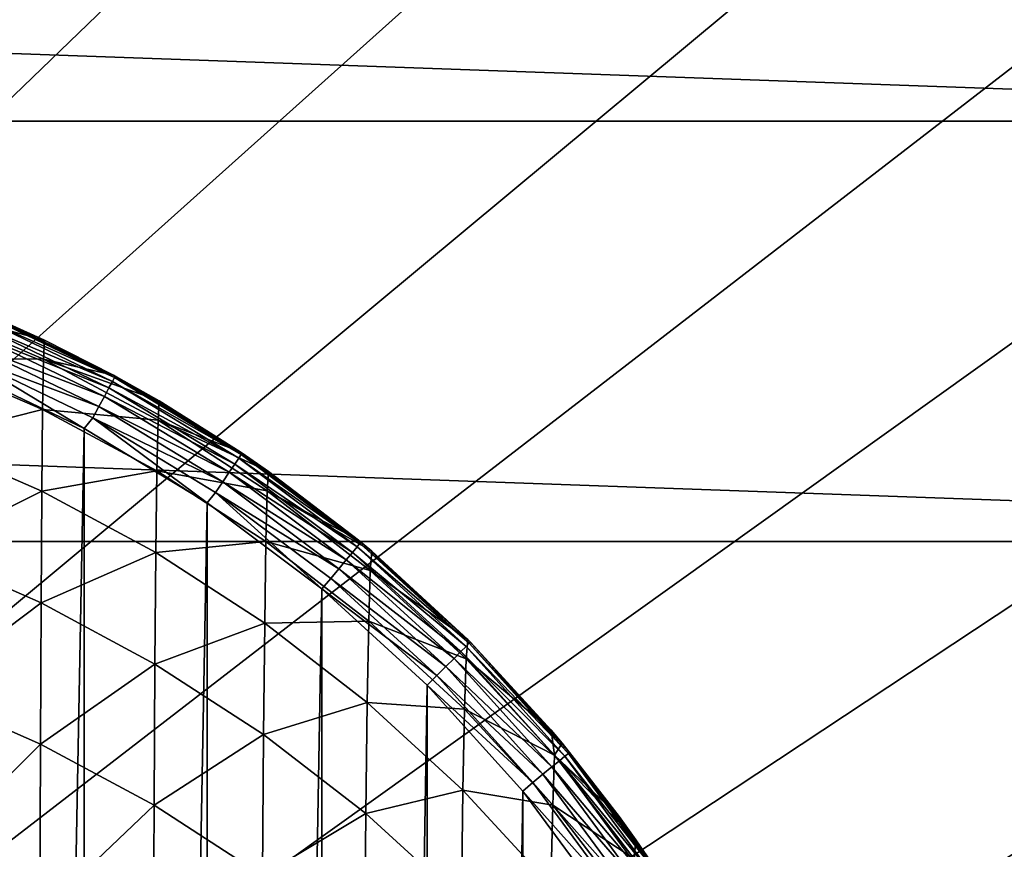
# Model space of a CAD drawing. Header units: metres. Extents: x -22 to 72, y -237 to 23.
# Tile 269 of 363: x 12.72 to 15.96, y 9.77 to 12.5. Entities that reach past the tile are written whole.
import ezdxf

# ---------------------------------------------------------------- set-up
doc = ezdxf.new("R2010")
doc.units = ezdxf.units.M
doc.layers.add('solid_509588_MEDIA_SW0001', color=7, linetype='CONTINUOUS')

msp = doc.modelspace()

# ---------------------------------------------------------------- linework, layer by layer
at = {"layer": 'solid_509588_MEDIA_SW0001'}
for points in [[(13.261327, 15.935143, 132.530869), (12.670495, 16.408842, 132.530869), (0, 0, 132.892746)], [(13.834463, 15.440181, 132.530869), (13.261327, 15.935143, 132.530869), (0, 0, 132.892746)], [(14.38914, 14.924617, 132.530869), (13.834463, 15.440181, 132.530869), (0, 0, 132.892746)], [(14.924617, 14.38914, 132.530869), (14.38914, 14.924617, 132.530869), (0, 0, 132.892746)], [(15.440181, 13.834463, 132.530869), (14.924617, 14.38914, 132.530869), (0, 0, 132.892746)], [(15.935143, 13.261327, 132.530869), (15.440181, 13.834463, 132.530869), (0, 0, 132.892746)], [(-18.928516, 12.163916), (-18.011908, 13.484106), (18.928516, 12.163916)], [(-18.011908, 13.484106), (18.011908, 13.484106), (18.928516, 12.163916)], [(16.408842, 12.670496, 132.530869), (15.935143, 13.261327, 132.530869), (0, 0, 132.892746)], [(16.860647, 12.062758, 132.530869), (16.408842, 12.670496, 132.530869), (0, 0, 132.892746)], [(-19.747696, 10.783265), (-18.928516, 12.163916), (19.747696, 10.783265)], [(-18.928516, 12.163916), (18.928516, 12.163916), (19.747696, 10.783265)], [(17.289955, 11.438926, 132.530869), (16.860647, 12.062758, 132.530869), (0, 0, 132.892746)], [(12.412007, 11.550371, 247.592575), (12.410082, 11.385466, 249.724533), (12.802687, 11.382762, 247.599503)], [(12.412007, 11.550371, 247.592575), (12.805762, 11.444906, 245.443756), (12.593472, 11.540006, 245.443756)], [(12.412007, 11.550371, 247.592575), (12.802687, 11.382762, 247.599503), (12.805762, 11.444906, 245.443756)], [(12.591951, 11.51924, 133.057129), (13.029396, 11.30902, 133.057129), (12.582692, 11.497292, 133.019165)], [(12.597691, 11.532843, 133.099472), (13.036431, 11.322, 133.099472), (12.591951, 11.51924, 133.057129)], [(13.036431, 11.322, 133.099472), (13.029396, 11.30902, 133.057129), (12.591951, 11.51924, 133.057129)], [(12.593472, 11.540006, 245.443756), (12.805762, 11.444906, 245.443756), (12.599621, 11.537416, 133.143753)], [(12.597691, 11.532843, 133.099472), (12.599621, 11.537416, 133.143753), (13.038797, 11.326364, 133.143753)], [(12.597691, 11.532843, 133.099472), (13.038797, 11.326364, 133.143753), (13.036431, 11.322, 133.099472)], [(13.032617, 11.329708, 245.443756), (13.038797, 11.326364, 133.143753), (12.599621, 11.537416, 133.143753)], [(12.805762, 11.444906, 245.443756), (13.032617, 11.329708, 245.443756), (12.599621, 11.537416, 133.143753)], [(12.582692, 11.497292, 133.019165), (13.018044, 11.288077, 133.019165), (12.570376, 11.468102, 132.987442)], [(13.029396, 11.30902, 133.057129), (13.018044, 11.288077, 133.019165), (12.582692, 11.497292, 133.019165)], [(12.570376, 11.468102, 132.987442), (13.002946, 11.260224, 132.987442), (12.555625, 11.433135, 132.963577)], [(13.018044, 11.288077, 133.019165), (13.002946, 11.260224, 132.987442), (12.570376, 11.468102, 132.987442)], [(17.696192, 10.79983, 132.530869), (17.289955, 11.438926, 132.530869), (0, 0, 132.892746)], [(12.555625, 11.433135, 132.963577), (12.98486, 11.226859, 132.963577), (12.539177, 11.39415, 132.948761)], [(13.002946, 11.260224, 132.987442), (12.98486, 11.226859, 132.963577), (12.555625, 11.433135, 132.963577)], [(12.802687, 11.382762, 247.599503), (13.032617, 11.329708, 245.443756), (12.805762, 11.444906, 245.443756)], [(12.410082, 11.385466, 249.724533), (12.408297, 11.118712, 251.836533), (12.79998, 11.21667, 249.736481)], [(12.410082, 11.385466, 249.724533), (12.79998, 11.21667, 249.736481), (12.802687, 11.382762, 247.599503)], [(12.539177, 11.39415, 132.948761), (12.936604, 11.154259, 132.943756), (12.511848, 11.357363, 132.943756)], [(12.539177, 11.39415, 132.948761), (12.964696, 11.18966, 132.948761), (12.936604, 11.154259, 132.943756)], [(12.98486, 11.226859, 132.963577), (12.964696, 11.18966, 132.948761), (12.539177, 11.39415, 132.948761)], [(12.511848, 11.357363, 132.943756), (12.936604, 11.154259, 132.943756), (12.511853, -11.357361, 132.943756)], [(12.802687, 11.382762, 247.599503), (12.79998, 11.21667, 249.736481), (13.17904, 11.18228, 247.606049)], [(12.802687, 11.382762, 247.599503), (13.182797, 11.2452, 245.443726), (13.032617, 11.329708, 245.443756)], [(12.802687, 11.382762, 247.599503), (13.17904, 11.18228, 247.606049), (13.182797, 11.2452, 245.443726)], [(13.036431, 11.322, 133.099472), (13.452567, 11.069452, 133.099472), (13.029396, 11.30902, 133.057129)], [(13.032617, 11.329708, 245.443756), (13.182797, 11.2452, 245.443726), (13.038797, 11.326364, 133.143753)], [(13.036431, 11.322, 133.099472), (13.038797, 11.326364, 133.143753), (13.455346, 11.073565, 133.143753)], [(13.036431, 11.322, 133.099472), (13.455346, 11.073565, 133.143753), (13.452567, 11.069452, 133.099472)], [(13.448627, 11.078098, 245.443756), (13.455346, 11.073565, 133.143753), (13.038797, 11.326364, 133.143753)], [(13.182797, 11.2452, 245.443726), (13.448627, 11.078098, 245.443756), (13.038797, 11.326364, 133.143753)], [(13.018044, 11.288077, 133.019165), (13.430964, 11.03748, 133.019165), (13.002946, 11.260224, 132.987442)], [(13.029396, 11.30902, 133.057129), (13.444302, 11.057219, 133.057129), (13.018044, 11.288077, 133.019165)], [(13.444302, 11.057219, 133.057129), (13.430964, 11.03748, 133.019165), (13.018044, 11.288077, 133.019165)], [(13.452567, 11.069452, 133.099472), (13.444302, 11.057219, 133.057129), (13.029396, 11.30902, 133.057129)], [(13.002946, 11.260224, 132.987442), (13.413227, 11.01123, 132.987442), (12.98486, 11.226859, 132.963577)], [(13.430964, 11.03748, 133.019165), (13.413227, 11.01123, 132.987442), (13.002946, 11.260224, 132.987442)], [(12.98486, 11.226859, 132.963577), (13.39198, 10.979783, 132.963577), (12.964696, 11.18966, 132.948761)], [(13.413227, 11.01123, 132.987442), (13.39198, 10.979783, 132.963577), (12.98486, 11.226859, 132.963577)], [(13.17904, 11.18228, 247.606049), (13.448627, 11.078098, 245.443756), (13.182797, 11.2452, 245.443726)], [(12.408297, 11.118712, 251.836533), (12.797412, 10.949031, 251.851761), (12.79998, 11.21667, 249.736481)], [(12.79998, 11.21667, 249.736481), (12.797412, 10.949031, 251.851761), (13.175567, 11.015563, 249.747635)], [(12.79998, 11.21667, 249.736481), (13.175567, 11.015563, 249.747635), (13.17904, 11.18228, 247.606049)], [(12.964696, 11.18966, 132.948761), (13.339938, 10.910168, 132.943756), (12.936604, 11.154259, 132.943756)], [(12.964696, 11.18966, 132.948761), (13.368291, 10.944723, 132.948761), (13.339938, 10.910168, 132.943756)], [(13.39198, 10.979783, 132.963577), (13.368291, 10.944723, 132.948761), (12.964696, 11.18966, 132.948761)], [(13.17904, 11.18228, 247.606049), (13.175567, 11.015563, 249.747635), (13.537783, 10.950203, 247.612198)], [(13.17904, 11.18228, 247.606049), (13.542196, 11.013538, 245.443832), (13.448627, 11.078098, 245.443756)], [(13.17904, 11.18228, 247.606049), (13.537783, 10.950203, 247.612198), (13.542196, 11.013538, 245.443832)], [(12.936604, 11.154259, 132.943756), (12.936608, -11.154256, 132.943756), (12.511853, -11.357361, 132.943756)], [(12.936604, 11.154259, 132.943756), (13.339938, 10.910168, 132.943756), (12.936608, -11.154256, 132.943756)], [(12.408297, 11.118712, 251.836533), (12.40664, 10.75236, 253.925552), (12.797412, 10.949031, 251.851761)], [(13.452567, 11.069452, 133.099472), (13.842144, 10.777598, 133.099472), (13.444302, 11.057219, 133.057129)], [(13.448627, 11.078098, 245.443756), (13.542196, 11.013538, 245.443832), (13.455346, 11.073565, 133.143753)], [(13.452567, 11.069452, 133.099472), (13.455346, 11.073565, 133.143753), (13.845311, 10.781423, 133.143753)], [(13.452567, 11.069452, 133.099472), (13.845311, 10.781423, 133.143753), (13.842144, 10.777598, 133.099472)], [(13.83702, 10.788274, 245.444382), (13.845311, 10.781423, 133.143753), (13.455346, 11.073565, 133.143753)], [(13.542196, 11.013538, 245.443832), (13.83702, 10.788274, 245.444382), (13.455346, 11.073565, 133.143753)], [(13.430964, 11.03748, 133.019165), (13.817533, 10.747882, 133.019165), (13.413227, 11.01123, 132.987442)], [(13.444302, 11.057219, 133.057129), (13.832727, 10.766229, 133.057129), (13.430964, 11.03748, 133.019165)], [(13.832727, 10.766229, 133.057129), (13.817533, 10.747882, 133.019165), (13.430964, 11.03748, 133.019165)], [(13.842144, 10.777598, 133.099472), (13.832727, 10.766229, 133.057129), (13.444302, 11.057219, 133.057129)], [(12.797412, 10.949031, 251.851761), (13.172223, 10.747618, 251.865692), (13.175567, 11.015563, 249.747635)], [(13.175567, 11.015563, 249.747635), (13.172223, 10.747618, 251.865692), (13.533597, 10.783387, 249.757843)], [(13.175567, 11.015563, 249.747635), (13.533597, 10.783387, 249.757843), (13.537783, 10.950203, 247.612198)], [(13.413227, 11.01123, 132.987442), (13.797324, 10.723482, 132.987442), (13.39198, 10.979783, 132.963577)], [(13.817533, 10.747882, 133.019165), (13.797324, 10.723482, 132.987442), (13.413227, 11.01123, 132.987442)], [(13.537783, 10.950203, 247.612198), (13.83702, 10.788274, 245.444382), (13.542196, 11.013538, 245.443832)], [(13.39198, 10.979783, 132.963577), (13.773117, 10.694253, 132.963577), (13.368291, 10.944723, 132.948761)], [(13.797324, 10.723482, 132.987442), (13.773117, 10.694253, 132.963577), (13.39198, 10.979783, 132.963577)], [(12.40664, 10.75236, 253.925552), (12.794973, 10.58212, 253.942383), (12.797412, 10.949031, 251.851761)], [(12.797412, 10.949031, 251.851761), (12.794973, 10.58212, 253.942383), (13.172223, 10.747618, 251.865692)], [(13.368291, 10.944723, 132.948761), (13.716635, 10.628305, 132.943756), (13.339938, 10.910168, 132.943756)], [(13.368291, 10.944723, 132.948761), (13.746128, 10.661666, 132.948761), (13.716635, 10.628305, 132.943756)], [(13.773117, 10.694253, 132.963577), (13.746128, 10.661666, 132.948761), (13.368291, 10.944723, 132.948761)], [(13.537783, 10.950203, 247.612198), (13.533597, 10.783387, 249.757843), (13.876024, 10.688169, 247.618195)], [(13.537783, 10.950203, 247.612198), (13.881073, 10.751521, 245.444519), (13.83702, 10.788274, 245.444382)], [(13.537783, 10.950203, 247.612198), (13.876024, 10.688169, 247.618195), (13.881073, 10.751521, 245.444519)], [(13.339938, 10.910168, 132.943756), (13.339944, -10.910164, 132.943756), (12.936608, -11.154256, 132.943756)], [(13.339938, 10.910168, 132.943756), (13.716635, 10.628305, 132.943756), (13.339944, -10.910164, 132.943756)], [(-20.466829, 9.346505), (-19.747696, 10.783265), (20.466829, 9.346505)], [(-19.747696, 10.783265), (19.747696, 10.783265), (20.466829, 9.346505)], [(18.078817, 10.146324, 132.530869), (17.696192, 10.79983, 132.530869), (0, 0, 132.892746)], [(13.172223, 10.747618, 251.865692), (13.52952, 10.515683, 251.878098), (13.533597, 10.783387, 249.757843)], [(13.533597, 10.783387, 249.757843), (13.52952, 10.515683, 251.878098), (13.871222, 10.521729, 249.767181)], [(13.533597, 10.783387, 249.757843), (13.871222, 10.521729, 249.767181), (13.876024, 10.688169, 247.618195)], [(13.842144, 10.777598, 133.099472), (14.201464, 10.449212, 133.099472), (13.832727, 10.766229, 133.057129)], [(13.83702, 10.788274, 245.444382), (13.881073, 10.751521, 245.444519), (13.845311, 10.781423, 133.143753)], [(13.842144, 10.777598, 133.099472), (13.845311, 10.781423, 133.143753), (14.204988, 10.452709, 133.143753)], [(13.842144, 10.777598, 133.099472), (14.204988, 10.452709, 133.143753), (14.201464, 10.449212, 133.099472)], [(14.196389, 10.461352, 245.446121), (14.204988, 10.452709, 133.143753), (13.845311, 10.781423, 133.143753)], [(13.881073, 10.751521, 245.444519), (14.196389, 10.461352, 245.446121), (13.845311, 10.781423, 133.143753)], [(12.40664, 10.75236, 253.925552), (12.405106, 10.288646, 255.988495), (12.794973, 10.58212, 253.942383)], [(12.794973, 10.58212, 253.942383), (13.168999, 10.380745, 253.957413), (13.172223, 10.747618, 251.865692)], [(13.172223, 10.747618, 251.865692), (13.168999, 10.380745, 253.957413), (13.52952, 10.515683, 251.878098)], [(13.817533, 10.747882, 133.019165), (14.174077, 10.422031, 133.019165), (13.797324, 10.723482, 132.987442)], [(13.832727, 10.766229, 133.057129), (14.190985, 10.438811, 133.057129), (13.817533, 10.747882, 133.019165)], [(14.190985, 10.438811, 133.057129), (14.174077, 10.422031, 133.019165), (13.817533, 10.747882, 133.019165)], [(14.201464, 10.449212, 133.099472), (14.190985, 10.438811, 133.057129), (13.832727, 10.766229, 133.057129)], [(13.876024, 10.688169, 247.618195), (14.196389, 10.461352, 245.446121), (13.881073, 10.751521, 245.444519)], [(13.797324, 10.723482, 132.987442), (14.151589, 10.399714, 132.987442), (13.773117, 10.694253, 132.963577)], [(14.174077, 10.422031, 133.019165), (14.151589, 10.399714, 132.987442), (13.797324, 10.723482, 132.987442)], [(13.773117, 10.694253, 132.963577), (14.124652, 10.372981, 132.963577), (13.746128, 10.661666, 132.948761)], [(14.151589, 10.399714, 132.987442), (14.124652, 10.372981, 132.963577), (13.773117, 10.694253, 132.963577)], [(13.876024, 10.688169, 247.618195), (13.871222, 10.521729, 249.767181), (14.191171, 10.398097, 247.624176)], [(13.876024, 10.688169, 247.618195), (14.191171, 10.398097, 247.624176), (14.196389, 10.461352, 245.446121)], [(13.746128, 10.661666, 132.948761), (14.094619, 10.343175, 132.948761), (13.716635, 10.628305, 132.943756)], [(14.124652, 10.372981, 132.963577), (14.094619, 10.343175, 132.948761), (13.746128, 10.661666, 132.948761)], [(13.716635, 10.628305, 132.943756), (13.71664, -10.628303, 132.943756), (13.339944, -10.910164, 132.943756)], [(13.716635, 10.628305, 132.943756), (14.063028, 10.311828, 132.943756), (13.71664, -10.628303, 132.943756)], [(14.094619, 10.343175, 132.948761), (14.063028, 10.311828, 132.943756), (13.716635, 10.628305, 132.943756)], [(12.405106, 10.288646, 255.988495), (12.792655, 10.1182, 256.005432), (12.794973, 10.58212, 253.942383)], [(12.794973, 10.58212, 253.942383), (12.792655, 10.1182, 256.005432), (13.168999, 10.380745, 253.957413)], [(13.168999, 10.380745, 253.957413), (13.525544, 10.149409, 253.970291), (13.52952, 10.515683, 251.878098)], [(13.52952, 10.515683, 251.878098), (13.525544, 10.149409, 253.970291), (13.866493, 10.254757, 251.888931)], [(13.52952, 10.515683, 251.878098), (13.866493, 10.254757, 251.888931), (13.871222, 10.521729, 249.767181)], [(13.871222, 10.521729, 249.767181), (13.866493, 10.254757, 251.888931), (14.185882, 10.232446, 249.775635)], [(13.871222, 10.521729, 249.767181), (14.185882, 10.232446, 249.775635), (14.191171, 10.398097, 247.624176)], [(14.201464, 10.449212, 133.099472), (14.527114, 10.087409, 133.099472), (14.190985, 10.438811, 133.057129)], [(14.191171, 10.398097, 247.624176), (14.470142, 10.163694, 245.448318), (14.196389, 10.461352, 245.446121)], [(14.196389, 10.461352, 245.446121), (14.470142, 10.163694, 245.448318), (14.204988, 10.452709, 133.143753)], [(14.201464, 10.449212, 133.099472), (14.204988, 10.452709, 133.143753), (14.530961, 10.090547, 133.143753)], [(14.201464, 10.449212, 133.099472), (14.530961, 10.090547, 133.143753), (14.527114, 10.087409, 133.099472)], [(14.506182, 10.120691, 245.448685), (14.530961, 10.090547, 133.143753), (14.204988, 10.452709, 133.143753)], [(14.470142, 10.163694, 245.448318), (14.506182, 10.120691, 245.448685), (14.204988, 10.452709, 133.143753)], [(14.174077, 10.422031, 133.019165), (14.497211, 10.063024, 133.019165), (14.151589, 10.399714, 132.987442)], [(14.190985, 10.438811, 133.057129), (14.515672, 10.078078, 133.057129), (14.174077, 10.422031, 133.019165)], [(14.515672, 10.078078, 133.057129), (14.497211, 10.063024, 133.019165), (14.174077, 10.422031, 133.019165)], [(14.527114, 10.087409, 133.099472), (14.515672, 10.078078, 133.057129), (14.190985, 10.438811, 133.057129)], [(12.792655, 10.1182, 256.005432), (13.165886, 9.917228, 256.019958), (13.168999, 10.380745, 253.957413)], [(13.168999, 10.380745, 253.957413), (13.165886, 9.917228, 256.019958), (13.525544, 10.149409, 253.970291)], [(14.151589, 10.399714, 132.987442), (14.472658, 10.043001, 132.987442), (14.124652, 10.372981, 132.963577)], [(14.497211, 10.063024, 133.019165), (14.472658, 10.043001, 132.987442), (14.151589, 10.399714, 132.987442)], [(14.191171, 10.398097, 247.624176), (14.185882, 10.232446, 249.775635), (14.480807, 10.082085, 247.63031)], [(14.191171, 10.398097, 247.624176), (14.480807, 10.082085, 247.63031), (14.470142, 10.163694, 245.448318)], [(14.124652, 10.372981, 132.963577), (14.443247, 10.019017, 132.963577), (14.094619, 10.343175, 132.948761)], [(14.472658, 10.043001, 132.987442), (14.443247, 10.019017, 132.963577), (14.124652, 10.372981, 132.963577)], [(14.094619, 10.343175, 132.948761), (14.410455, 9.992276, 132.948761), (14.063028, 10.311828, 132.943756)], [(14.443247, 10.019017, 132.963577), (14.410455, 9.992276, 132.948761), (14.094619, 10.343175, 132.948761)], [(12.405106, 10.288646, 255.988495), (12.403681, 9.729793, 258.022308), (12.792655, 10.1182, 256.005432)], [(14.063028, 10.311828, 132.943756), (14.063032, -10.311823, 132.943756), (13.71664, -10.628303, 132.943756)], [(14.063028, 10.311828, 132.943756), (14.376868, 9.963041, 132.943756), (14.063032, -10.311823, 132.943756)], [(14.410455, 9.992276, 132.948761), (14.376868, 9.963041, 132.943756), (14.063028, 10.311828, 132.943756)], [(13.525544, 10.149409, 253.970291), (13.861835, 9.889593, 253.98085), (13.866493, 10.254757, 251.888931)], [(13.866493, 10.254757, 251.888931), (13.861835, 9.889593, 253.98085), (14.18062, 9.966645, 251.898041)], [(13.866493, 10.254757, 251.888931), (14.18062, 9.966645, 251.898041), (14.185882, 10.232446, 249.775635)], [(14.185882, 10.232446, 249.775635), (14.18062, 9.966645, 251.898041), (14.475199, 9.917578, 249.783234)], [(14.185882, 10.232446, 249.775635), (14.475199, 9.917578, 249.783234), (14.480807, 10.082085, 247.63031)], [(14.480807, 10.082085, 247.63031), (14.506182, 10.120691, 245.448685), (14.470142, 10.163694, 245.448318)], [(18.437321, 9.47928, 132.530869), (18.078817, 10.146324, 132.530869), (0, 0, 132.892746)], [(13.165886, 9.917228, 256.019958), (13.521661, 9.68687, 256.031677), (13.525544, 10.149409, 253.970291)], [(13.525544, 10.149409, 253.970291), (13.521661, 9.68687, 256.031677), (13.861835, 9.889593, 253.98085)], [(12.403681, 9.729793, 258.022308), (12.790447, 9.559518, 258.037903), (12.792655, 10.1182, 256.005432)], [(12.792655, 10.1182, 256.005432), (12.790447, 9.559518, 258.037903), (13.165886, 9.917228, 256.019958)], [(14.480807, 10.082085, 247.63031), (14.693182, 9.880475, 245.466263), (14.506182, 10.120691, 245.448685)], [(14.506182, 10.120691, 245.448685), (14.693182, 9.880475, 245.466263), (14.530961, 10.090547, 133.143753)], [(14.527114, 10.087409, 133.099472), (14.530961, 10.090547, 133.143753), (14.820135, 9.698376, 133.143753)], [(14.74845, 9.803308, 245.470459), (14.820135, 9.698376, 133.143753), (14.530961, 10.090547, 133.143753)], [(14.693182, 9.880475, 245.466263), (14.74845, 9.803308, 245.470459), (14.530961, 10.090547, 133.143753)], [(14.497211, 10.063024, 133.019165), (14.783866, 9.674269, 133.019165), (14.472658, 10.043001, 132.987442)], [(14.480807, 10.082085, 247.63031), (14.475199, 9.917578, 249.783234), (14.742599, 9.741581, 247.651764)], [(14.480807, 10.082085, 247.63031), (14.74845, 9.803308, 245.470459), (14.693182, 9.880475, 245.466263)], [(14.480807, 10.082085, 247.63031), (14.742599, 9.741581, 247.651764), (14.74845, 9.803308, 245.470459)], [(14.515672, 10.078078, 133.057129), (14.803705, 9.687455, 133.057129), (14.497211, 10.063024, 133.019165)], [(14.803705, 9.687455, 133.057129), (14.783866, 9.674269, 133.019165), (14.497211, 10.063024, 133.019165)], [(14.527114, 10.087409, 133.099472), (14.816001, 9.695627, 133.099472), (14.515672, 10.078078, 133.057129)], [(14.816001, 9.695627, 133.099472), (14.803705, 9.687455, 133.057129), (14.515672, 10.078078, 133.057129)], [(14.527114, 10.087409, 133.099472), (14.820135, 9.698376, 133.143753), (14.816001, 9.695627, 133.099472)], [(14.472658, 10.043001, 132.987442), (14.757481, 9.656731, 132.987442), (14.443247, 10.019017, 132.963577)], [(14.783866, 9.674269, 133.019165), (14.757481, 9.656731, 132.987442), (14.472658, 10.043001, 132.987442)], [(14.443247, 10.019017, 132.963577), (14.725875, 9.635723, 132.963577), (14.410455, 9.992276, 132.948761)], [(14.757481, 9.656731, 132.987442), (14.725875, 9.635723, 132.963577), (14.443247, 10.019017, 132.963577)], [(13.861835, 9.889593, 253.98085), (14.175385, 9.603045, 253.988876), (14.18062, 9.966645, 251.898041)], [(14.376868, 9.963041, 132.943756), (14.376872, -9.963037, 132.943756), (14.063032, -10.311823, 132.943756)], [(14.18062, 9.966645, 251.898041), (14.175385, 9.603045, 253.988876), (14.469557, 9.653325, 251.905289)], [(14.18062, 9.966645, 251.898041), (14.469557, 9.653325, 251.905289), (14.475199, 9.917578, 249.783234)], [(14.410455, 9.992276, 132.948761), (14.690636, 9.612301, 132.948761), (14.376868, 9.963041, 132.943756)], [(14.376868, 9.963041, 132.943756), (14.655862, 9.584217, 132.943756), (14.376872, -9.963037, 132.943756)], [(14.690636, 9.612301, 132.948761), (14.655862, 9.584217, 132.943756), (14.376868, 9.963041, 132.943756)], [(14.725875, 9.635723, 132.963577), (14.690636, 9.612301, 132.948761), (14.410455, 9.992276, 132.948761)], [(12.790447, 9.559518, 258.037903), (13.162875, 9.359333, 258.050476), (13.165886, 9.917228, 256.019958)], [(13.165886, 9.917228, 256.019958), (13.162875, 9.359333, 258.050476), (13.521661, 9.68687, 256.031677)], [(14.475199, 9.917578, 249.783234), (14.469557, 9.653325, 251.905289), (14.736871, 9.577861, 249.804291)], [(14.475199, 9.917578, 249.783234), (14.736871, 9.577861, 249.804291), (14.742599, 9.741581, 247.651764)], [(13.521661, 9.68687, 256.031677), (13.857242, 9.428555, 256.040375), (13.861835, 9.889593, 253.98085)], [(13.861835, 9.889593, 253.98085), (13.857242, 9.428555, 256.040375), (14.175385, 9.603045, 253.988876)], [(14.742599, 9.741581, 247.651764), (14.860591, 9.636524, 245.474487), (14.74845, 9.803308, 245.470459)], [(14.74845, 9.803308, 245.470459), (14.860591, 9.636524, 245.474487), (14.820135, 9.698376, 133.143753)]]:
    msp.add_3dface(points, dxfattribs=at)

doc.saveas('drawing.dxf')
